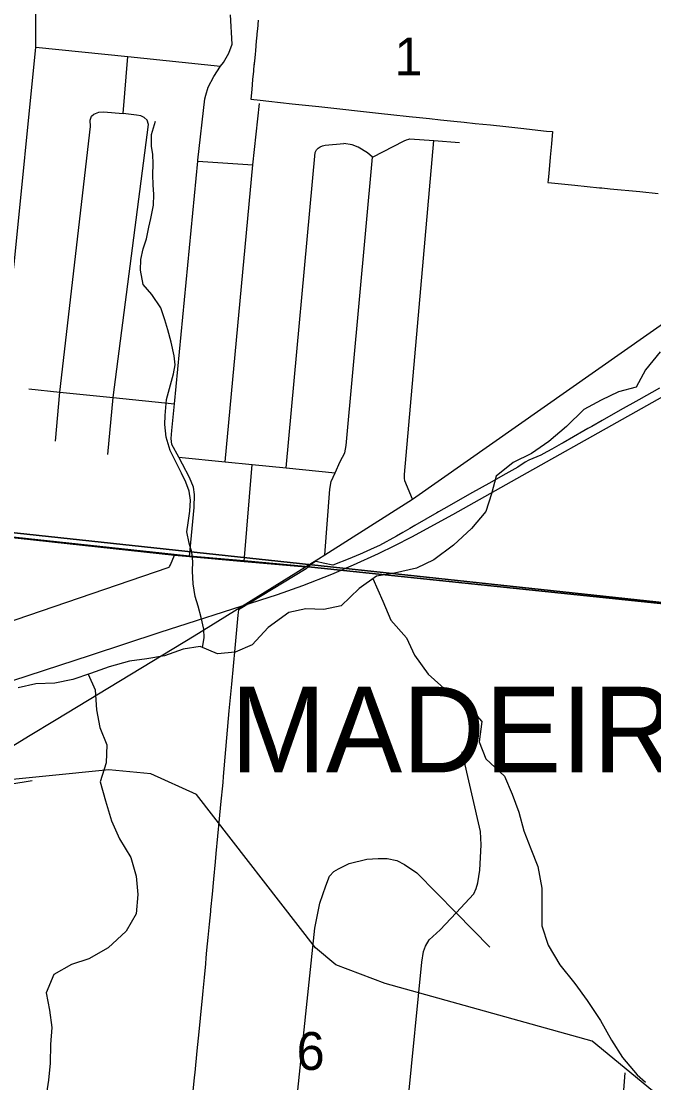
# Model space of a CAD drawing. Extents: x 0 to 34, y 0 to 22.
# Drawn here: x 4.497 to 4.848, y 19.568 to 20.155 of the extents above; entities that cross this region are included whole.
import ezdxf

# ---------------------------------------------------------------- set-up
doc = ezdxf.new("R2010")
doc.units = 0
for name, color, linetype in [('GM_X_City_Street', 7, 'Continuous'), ('GM_X_Corporation', 7, 'Continuous'), ('GM_X_Corporation_Text', 7, 'Continuous'), ('GM_X_County_Road', 7, 'Continuous'), ('GM_X_Minor_River', 7, 'Continuous'), ('GM_X_Rail_Line', 7, 'Continuous'), ('GM_X_Section', 7, 'Continuous'), ('GM_X_Section_Text', 7, 'Continuous')]:
    doc.layers.add(name, color=color, linetype=linetype)

msp = doc.modelspace()

# ---------------------------------------------------------------- linework, layer by layer
at = {"layer": 'GM_X_City_Street'}
for p, q in [((4.5538, 20.10441), (4.55635, 20.13587)), ((4.59509, 20.078), (4.62568, 20.07593)), ((4.62088, 19.85657), (4.62528, 19.91017))]:
    msp.add_line(p, q, dxfattribs=at)
for points in [[(4.44298, 19.95179), (4.48124, 19.94839), (4.48202, 19.94852), (4.48275, 19.9488), (4.48317, 19.94912), (4.48358, 19.94944), (4.48394, 19.95022), (4.48431, 19.95122), (4.49345, 20.0208), (4.50549, 20.14115), (4.50557, 20.16958), (4.50726, 20.18665), (4.50968, 20.19657), (4.51012, 20.19807), (4.51053, 20.19896)], [(4.59062, 19.85929), (4.59313, 19.88633), (4.59326, 19.89355), (4.59276, 19.89755), (4.59058, 19.90292), (4.58673, 19.9104), (4.58458, 19.91433), (4.58084, 19.92116), (4.58034, 19.92459), (4.5808, 19.92896), (4.58222, 19.94378), (4.59509, 20.078), (4.59514, 20.07857), (4.59899, 20.11255), (4.59956, 20.11453), (4.60082, 20.11898), (4.60397, 20.12482), (4.60779, 20.13055), (4.60932, 20.13267), (4.61228, 20.13774), (4.61418, 20.1428), (4.61322, 20.15906)], [(4.62857, 20.15599), (4.62811, 20.151), (4.62803, 20.15014), (4.62764, 20.14593), (4.62751, 20.14456), (4.62725, 20.14176), (4.627, 20.13907), (4.62682, 20.13714), (4.62647, 20.13338), (4.62638, 20.13238), (4.62606, 20.12888), (4.62596, 20.12781), (4.62552, 20.12313), (4.62502, 20.11771), (4.62451, 20.11224), (4.62962, 20.11169), (4.63438, 20.11117), (4.64738, 20.1098), (4.66211, 20.1082), (4.67711, 20.10658), (4.68188, 20.10608), (4.69681, 20.10445), (4.70195, 20.10388), (4.7121, 20.10277), (4.71213, 20.10277), (4.71779, 20.10217), (4.72342, 20.10158), (4.72956, 20.10096), (4.73685, 20.10017), (4.74251, 20.09957), (4.74863, 20.09892), (4.75714, 20.09803), (4.76568, 20.09713), (4.77399, 20.09623), (4.78817, 20.0947), (4.79155, 20.09435), (4.79093, 20.08763), (4.79021, 20.08018), (4.78936, 20.07123), (4.78902, 20.06766), (4.7888, 20.06616), (4.79092, 20.06595), (4.80384, 20.06467), (4.81757, 20.0633), (4.81787, 20.06327), (4.81886, 20.06318), (4.82338, 20.06274), (4.83976, 20.06116), (4.85003, 20.06017)], [(4.50549, 20.14115), (4.55635, 20.13587), (4.60779, 20.13055)], [(4.51647, 19.92307), (4.5188, 19.95029), (4.53573, 20.09718), (4.53563, 20.10078), (4.53627, 20.10293), (4.53761, 20.10398), (4.54046, 20.10509), (4.54303, 20.1053), (4.5538, 20.10441)], [(4.5454, 19.91571), (4.5484, 19.94725), (4.5679, 20.09831), (4.56707, 20.10078), (4.56553, 20.10221), (4.56358, 20.10314), (4.56132, 20.10355), (4.5538, 20.10441)], [(4.61031, 19.9117), (4.62568, 20.07593), (4.62935, 20.10991)], [(4.64399, 19.90825), (4.6602, 20.08273), (4.6608, 20.08424), (4.6618, 20.08525), (4.66292, 20.08592), (4.66423, 20.08651), (4.66559, 20.08682), (4.67606, 20.08778)], [(4.66545, 19.86027), (4.66818, 19.89659), (4.66901, 19.90076), (4.67111, 19.90548), (4.67397, 19.91189), (4.67652, 19.9166), (4.67736, 19.92077), (4.69188, 20.08027), (4.68908, 20.0826), (4.684, 20.08573), (4.68061, 20.08712), (4.67606, 20.08778)], [(4.69188, 20.08027), (4.70934, 20.08927), (4.71072, 20.0899), (4.71192, 20.09027), (4.71255, 20.09033), (4.72586, 20.08937), (4.73991, 20.08835)], [(4.714, 19.89109), (4.70968, 19.90117), (4.7095, 19.9027), (4.70955, 19.9046), (4.72586, 20.08937)], [(4.50161, 19.95205), (4.5188, 19.95029), (4.5484, 19.94725), (4.58222, 19.94378)], [(4.85064, 19.95245), (4.83921, 19.94594), (4.82894, 19.94023), (4.81904, 19.9346), (4.81321, 19.93128), (4.81105, 19.93006), (4.80872, 19.92873), (4.79735, 19.92226), (4.79633, 19.92169), (4.79103, 19.9187), (4.78867, 19.91737), (4.78825, 19.91714), (4.78494, 19.91528), (4.77829, 19.91267), (4.77629, 19.91152), (4.7723, 19.90871), (4.76402, 19.90404), (4.75789, 19.90058), (4.74551, 19.89377), (4.73426, 19.88729), (4.7284, 19.88391), (4.72748, 19.88338), (4.71534, 19.87638), (4.71255, 19.87477), (4.70872, 19.87256), (4.70522, 19.87055), (4.69565, 19.86543), (4.69447, 19.86489), (4.69076, 19.86318), (4.68462, 19.86036), (4.68417, 19.86016), (4.67925, 19.8582), (4.66998, 19.85451), (4.66447, 19.85568), (4.66142, 19.85632), (4.6603, 19.85654), (4.65833, 19.85526), (4.65505, 19.85244), (4.61771, 19.82975), (4.61732, 19.82677), (4.61562, 19.80857), (4.61377, 19.78863), (4.61239, 19.77385), (4.60928, 19.73756), (4.60896, 19.73426), (4.60778, 19.72203), (4.60704, 19.71422), (4.6061, 19.70453), (4.60518, 19.69505), (4.60474, 19.69028), (4.60382, 19.68069), (4.60303, 19.67249), (4.60222, 19.66404), (4.60211, 19.6629), (4.60143, 19.65582), (4.60072, 19.64841), (4.60006, 19.64153), (4.59964, 19.63721), (4.59933, 19.63398), (4.59861, 19.62644), (4.59788, 19.6189), (4.5975, 19.61494), (4.59716, 19.61136), (4.5964, 19.60377), (4.59566, 19.59624), (4.59463, 19.58584), (4.59345, 19.57386), (4.59318, 19.5711), (4.59113, 19.55035)], [(4.58458, 19.91433), (4.61031, 19.9117), (4.62528, 19.91017), (4.64399, 19.90825), (4.67111, 19.90548)], [(4.43623, 19.87589), (4.58225, 19.86004), (4.59062, 19.85929), (4.62088, 19.85657), (4.65473, 19.85352)], [(4.26816, 19.81622), (4.30003, 19.81334), (4.33128, 19.81052), (4.3616, 19.80778), (4.39163, 19.80507), (4.3933, 19.80491), (4.42818, 19.80176), (4.48481, 19.821), (4.48572, 19.82131), (4.4876, 19.82195), (4.57884, 19.85311), (4.57925, 19.85341), (4.57951, 19.85375), (4.57998, 19.85469), (4.58225, 19.86004)], [(4.6495, 19.55352), (4.70407, 19.5494), (4.70658, 19.54998), (4.70772, 19.55101), (4.70969, 19.55362), (4.71153, 19.55851), (4.7191, 19.63489), (4.72002, 19.64075), (4.72114, 19.64368), (4.72323, 19.64713), (4.72927, 19.65267), (4.73808, 19.66217), (4.74785, 19.6727), (4.74927, 19.67566), (4.75008, 19.67869), (4.75124, 19.68572), (4.752, 19.69974), (4.75163, 19.70718), (4.74142, 19.75116)], [(4.45436, 19.73121), (4.45857, 19.7288), (4.45983, 19.72845), (4.46084, 19.72838), (4.47856, 19.7313), (4.50353, 19.73541)], [(4.67634, 19.49446), (4.67366, 19.50612), (4.66951, 19.5144), (4.66694, 19.5177), (4.6538, 19.53002), (4.65144, 19.53407), (4.65007, 19.53981), (4.64898, 19.54858), (4.6495, 19.55352), (4.65998, 19.65356), (4.66264, 19.66755), (4.66594, 19.67716), (4.66808, 19.6824), (4.67052, 19.68502), (4.67295, 19.68656), (4.67899, 19.68935), (4.68867, 19.69188), (4.69492, 19.69225), (4.69995, 19.69221), (4.70526, 19.69108), (4.70955, 19.68892), (4.71645, 19.68418), (4.73808, 19.66217), (4.75674, 19.6432)], [(4.82632, 19.50585), (4.82888, 19.53733), (4.83176, 19.57355)]]:
    msp.add_lwpolyline(points, dxfattribs=at)
at = {"layer": 'GM_X_Corporation'}
for points in [[(3.95192, 19.92171), (3.9949, 19.91731), (4.10171, 19.90638), (4.14001, 19.90246), (4.18209, 19.89893), (4.24768, 19.89343), (4.30847, 19.88833), (4.33924, 19.88574), (4.37023, 19.88267), (4.40138, 19.87959), (4.43611, 19.87615), (4.58213, 19.86031), (4.5905, 19.85955), (4.62076, 19.85683), (4.65461, 19.85378), (4.9291, 19.82513), (4.9426, 19.96998), (4.95365, 20.06187), (4.9551, 20.07644), (4.97516, 20.26968), (4.9818, 20.32266), (5.04518, 20.9), (2.1, 20.9)], [(4.62857, 20.15599), (4.62811, 20.151), (4.62803, 20.15014), (4.62764, 20.14593), (4.62751, 20.14456), (4.62725, 20.14176), (4.627, 20.13907), (4.62682, 20.13714), (4.62647, 20.13338), (4.62606, 20.12888), (4.62596, 20.12781), (4.62552, 20.12313), (4.62502, 20.11771), (4.62451, 20.11224), (4.62962, 20.11169), (4.63438, 20.11117), (4.64738, 20.1098), (4.66211, 20.1082), (4.67711, 20.10658), (4.68188, 20.10608), (4.69681, 20.10445), (4.70195, 20.10388), (4.7121, 20.10277), (4.71213, 20.10277), (4.71779, 20.10217), (4.72342, 20.10158), (4.72956, 20.10096), (4.73685, 20.10017), (4.74251, 20.09957), (4.74863, 20.09892), (4.75714, 20.09803), (4.76568, 20.09713), (4.77399, 20.09623), (4.78817, 20.0947), (4.79155, 20.09435), (4.79093, 20.08763), (4.79021, 20.08018), (4.78936, 20.07123), (4.78902, 20.06766), (4.7888, 20.06616), (4.79092, 20.06595), (4.80384, 20.06467), (4.81757, 20.0633), (4.81787, 20.06327), (4.81886, 20.06318), (4.82338, 20.06274), (4.83976, 20.06116), (4.85003, 20.06017)], [(4.85064, 19.95245), (4.83921, 19.94594), (4.82894, 19.94023), (4.81904, 19.9346), (4.81321, 19.93128), (4.81105, 19.93006), (4.80872, 19.92873), (4.79735, 19.92226), (4.79633, 19.92169), (4.79103, 19.9187), (4.78867, 19.91737), (4.78825, 19.91714), (4.78494, 19.91528), (4.77829, 19.91267), (4.77629, 19.91152), (4.7723, 19.90871), (4.76402, 19.90404), (4.75789, 19.90058), (4.74551, 19.89377), (4.73426, 19.88729), (4.7284, 19.88391), (4.72748, 19.88338), (4.71534, 19.87638), (4.71255, 19.87477), (4.70872, 19.87256), (4.70522, 19.87055), (4.69565, 19.86543), (4.69447, 19.86489), (4.69076, 19.86318), (4.68462, 19.86036), (4.68417, 19.86016), (4.67925, 19.8582), (4.66998, 19.85451), (4.66447, 19.85568), (4.66142, 19.85632), (4.6603, 19.85654), (4.65833, 19.85526), (4.65505, 19.85244), (4.61771, 19.82975), (4.61732, 19.82677), (4.61562, 19.80857), (4.61377, 19.78863), (4.61239, 19.77385), (4.60928, 19.73756), (4.60896, 19.73426), (4.60778, 19.72203), (4.60704, 19.71422), (4.6061, 19.70453), (4.60518, 19.69505), (4.60474, 19.69028), (4.60382, 19.68069), (4.60303, 19.67249), (4.60222, 19.66404), (4.60211, 19.6629), (4.60143, 19.65582), (4.60072, 19.64841), (4.60006, 19.64153), (4.59964, 19.63721), (4.59933, 19.63398), (4.59861, 19.62644), (4.59788, 19.6189), (4.5975, 19.61494), (4.59716, 19.61136), (4.5964, 19.60377), (4.59566, 19.59624), (4.59463, 19.58584), (4.59345, 19.57386), (4.59318, 19.5711), (4.59113, 19.55035)], [(6.32743, 19.69086), (5.43226, 19.77875), (4.9291, 19.82513), (4.65461, 19.85378), (4.62076, 19.85683), (4.5905, 19.85955), (4.58213, 19.86031), (4.43611, 19.87615), (4.40138, 19.87959), (4.37023, 19.88267), (4.33924, 19.88574), (4.30847, 19.88833), (4.24768, 19.89343), (4.18209, 19.89893), (4.14001, 19.90246), (4.10171, 19.90638), (3.9949, 19.91731), (3.95192, 19.92171)]]:
    msp.add_lwpolyline(points, dxfattribs=at)
at = {"layer": 'GM_X_County_Road'}
for points in [[(4.66189, 19.85801), (4.66545, 19.86027), (4.714, 19.89109), (4.91663, 20.03296)], [(4.50141, 19.75982), (4.5168, 19.76918), (4.5932, 19.81532), (4.65473, 19.85352), (4.65618, 19.85442), (4.65868, 19.85597), (4.66189, 19.85801)], [(4.36685, 19.67891), (4.36727, 19.67916), (4.41812, 19.70917), (4.45436, 19.73121), (4.49756, 19.75748), (4.50141, 19.75982)]]:
    msp.add_lwpolyline(points, dxfattribs=at)
at = {"layer": 'GM_X_Minor_River'}
for points in [[(4.59774, 19.80896), (4.59874, 19.81425), (4.59846, 19.81901), (4.59707, 19.82551), (4.5953, 19.83181), (4.5937, 19.83717), (4.59251, 19.84423), (4.59227, 19.85108), (4.59238, 19.85659), (4.59192, 19.86174), (4.59031, 19.86671), (4.58911, 19.87301), (4.58978, 19.87794), (4.59067, 19.88439), (4.59117, 19.89047), (4.59032, 19.89543), (4.58853, 19.90041), (4.58616, 19.9054), (4.58342, 19.91097), (4.57995, 19.91788), (4.57763, 19.92534), (4.57683, 19.93239), (4.57712, 19.93733), (4.57787, 19.94607), (4.58012, 19.9542), (4.58176, 19.96026), (4.58263, 19.96537), (4.58216, 19.97033), (4.58041, 19.97778), (4.57865, 19.98466), (4.57686, 19.99021), (4.57472, 19.99691), (4.56974, 20.00423), (4.56492, 20.00984), (4.56337, 20.01767), (4.56368, 20.02356), (4.56493, 20.02943), (4.56676, 20.0351), (4.56803, 20.04154), (4.56908, 20.04628), (4.57056, 20.05366), (4.57087, 20.05955), (4.57041, 20.06489), (4.57033, 20.07041), (4.57045, 20.07649), (4.57018, 20.08163), (4.56952, 20.0864), (4.56945, 20.09268), (4.57169, 20.10005)], [(4.8511, 19.97245), (4.84291, 19.96256), (4.83777, 19.95305), (4.82805, 19.95038), (4.81833, 19.94582), (4.8088, 19.94068), (4.79927, 19.93117), (4.78937, 19.923), (4.77984, 19.91634), (4.76974, 19.9112), (4.76021, 19.90379), (4.75774, 19.8939), (4.7545, 19.8842), (4.74669, 19.87469), (4.73659, 19.86556), (4.72573, 19.85738), (4.7162, 19.85282), (4.70401, 19.84997), (4.6941, 19.84845), (4.68438, 19.8416), (4.67447, 19.8319), (4.66495, 19.83), (4.65504, 19.83038), (4.64551, 19.82829), (4.63408, 19.81992), (4.62531, 19.81041), (4.61579, 19.80642), (4.60607, 19.80547), (4.59654, 19.80946), (4.58701, 19.80794), (4.57672, 19.80433), (4.567, 19.80261), (4.55729, 19.80128), (4.54604, 19.79824), (4.53575, 19.79463), (4.52604, 19.7912), (4.51594, 19.78911), (4.50546, 19.78892), (4.49574, 19.78664)], [(4.69212, 19.84705), (4.69753, 19.83456), (4.70192, 19.8241), (4.71068, 19.81421), (4.71507, 19.8047), (4.72269, 19.79425), (4.73318, 19.78474), (4.74309, 19.77846), (4.75243, 19.768), (4.75091, 19.75678), (4.75453, 19.74727), (4.76482, 19.73776), (4.76921, 19.72787), (4.77283, 19.7178), (4.77569, 19.70752), (4.7795, 19.69745), (4.78331, 19.68775), (4.7856, 19.67576), (4.78561, 19.66473)], [(4.53447, 19.79417), (4.53843, 19.7855), (4.539, 19.77447), (4.54091, 19.76458), (4.54472, 19.75507), (4.54453, 19.74518), (4.5411, 19.73453), (4.54416, 19.72407), (4.5474, 19.71304), (4.55178, 19.70315), (4.55807, 19.6927), (4.56112, 19.68243), (4.56189, 19.67235), (4.56113, 19.66151), (4.5556, 19.652), (4.54551, 19.64268), (4.53484, 19.63659), (4.52531, 19.63355), (4.5154, 19.62804), (4.51121, 19.61796), (4.51312, 19.60826), (4.51445, 19.59875), (4.51369, 19.58924), (4.51351, 19.57897), (4.51255, 19.56946), (4.51084, 19.55862)], [(4.78561, 19.66473), (4.78561, 19.65485), (4.78904, 19.64419), (4.79552, 19.63335), (4.80391, 19.62308), (4.81058, 19.61357), (4.81801, 19.60254), (4.82411, 19.5917), (4.83021, 19.582), (4.83841, 19.57249), (4.84298, 19.5685)]]:
    msp.add_lwpolyline(points, dxfattribs=at)
at = {"layer": 'GM_X_Rail_Line'}
for points in [[(4.48412, 19.78797), (4.53571, 19.80469), (4.57441, 19.8174), (4.62951, 19.83509), (4.63932, 19.8383), (4.65331, 19.84326), (4.66936, 19.84956), (4.68129, 19.85471), (4.69515, 19.86088), (4.70412, 19.8653), (4.71368, 19.87021), (4.73627, 19.88256), (4.77757, 19.90569), (4.82432, 19.93191), (4.86017, 19.95202)], [(4.9032, 19.51724), (4.81334, 19.59115), (4.69883, 19.62309), (4.67154, 19.63344), (4.66025, 19.64285), (4.59436, 19.72756), (4.56907, 19.73902), (4.54594, 19.7413), (4.47419, 19.73412), (4.42101, 19.73463), (4.37042, 19.73783)]]:
    msp.add_lwpolyline(points, dxfattribs=at)
at = {"layer": 'GM_X_Section'}
for points in [[(4.48038, 20.34556), (4.98132, 20.32923), (4.93085, 19.82538), (4.43689, 19.87849)], [(4.43689, 19.87849), (4.93085, 19.82538), (4.88286, 19.32204), (4.38059, 19.33876)]]:
    msp.add_lwpolyline(points, close=True, dxfattribs=at)

# ---------------------------------------------------------------- texts
at = {"layer": 'GM_X_Corporation_Text'}
msp.add_text('MADEIRA', height=0.047348, rotation=0.00001, dxfattribs=at).set_placement((4.61331, 19.73985))
at = {"layer": 'GM_X_Section_Text'}
for s, p in [('1', (4.704, 20.12544)), ('6', (4.64983, 19.57523))]:
    msp.add_text(s, height=0.02093, rotation=0.00001, dxfattribs=at).set_placement(p)

doc.saveas('drawing.dxf')
